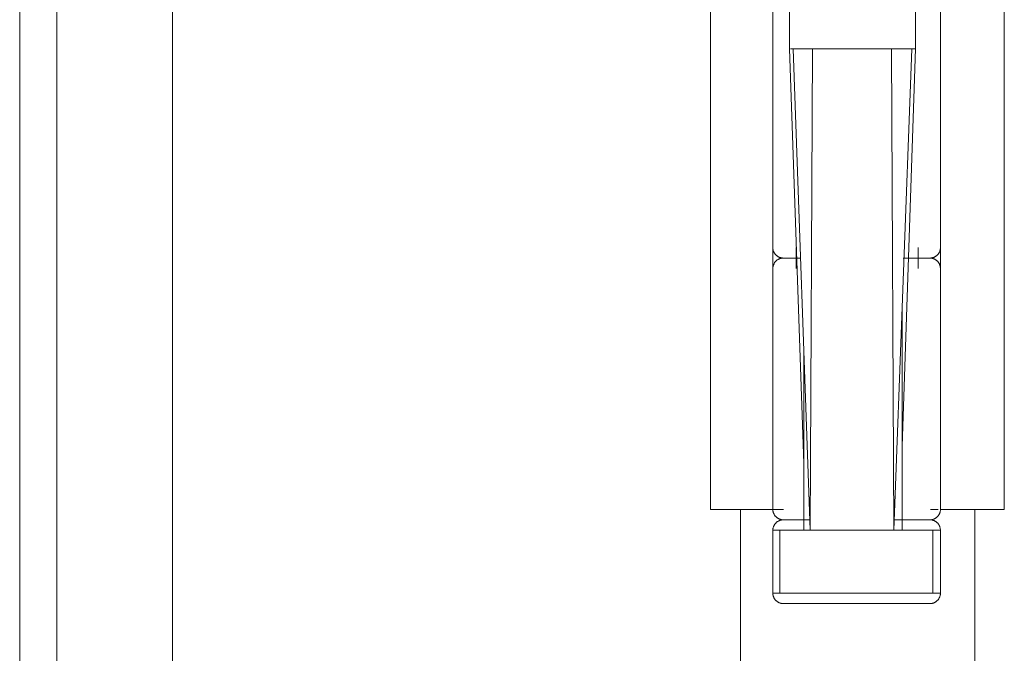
# Model space of a CAD drawing. Header units: inches. Extents: x 424 to 2043, y -237 to 445.
# Tile 711 of 965: x 853.9248 to 854.0188, y 229.8345 to 229.895. Entities that reach past the tile are written whole.
import ezdxf

# ---------------------------------------------------------------- set-up
doc = ezdxf.new("R2010")
doc.units = ezdxf.units.IN
doc.header["$MEASUREMENT"] = 0
doc.layers.add('A-DOOR', color=31, linetype='Continuous', lineweight=9)

# ---------------------------------------------------------------- blocks, each defined once
blk = doc.blocks.new('5-panel_Bi-fold_external_door_10806 - Type 1-V71-Section 1')
at = {"layer": 'A-DOOR'}
for p, q in [((-122.947155, 14.49991), (-122.947155, 16.338145)), ((-122.961756, 14.499911), (-122.961756, 16.262738)), ((-122.958211, 14.499911), (-122.958211, 16.262738)), ((-122.895798, 14.751), (-122.895798, 14.849)), ((-122.889842, 14.751), (-122.889842, 14.849)), ((-122.87385, 14.849), (-122.87385, 14.751)), ((-122.867744, 14.849), (-122.867744, 14.751)), ((-122.888239, 14.805), (-122.888239, 14.795)), ((-122.876227, 14.795), (-122.876227, 14.805)), ((-122.889845, 14.799), (-122.889845, 14.776)), ((-122.873845, 14.776), (-122.873845, 14.799)), ((-122.886898, 14.755366), (-122.888239, 14.795)), ((-122.888148, 14.795), (-122.887913, 14.795)), ((-122.887913, 14.795), (-122.888148, 14.795)), ((-122.887913, 14.795), (-122.886073, 14.795)), ((-122.887913, 14.795), (-122.886283, 14.749)), ((-122.886073, 14.795), (-122.887913, 14.795)), ((-122.886283, 14.749), (-122.886073, 14.795)), ((-122.886073, 14.795), (-122.878523, 14.795)), ((-122.878523, 14.795), (-122.886073, 14.795)), ((-122.878295, 14.749), (-122.878523, 14.795)), ((-122.878523, 14.795), (-122.876589, 14.795)), ((-122.876589, 14.795), (-122.878523, 14.795)), ((-122.878295, 14.749), (-122.876589, 14.795)), ((-122.876227, 14.795), (-122.877503, 14.757028)), ((-122.876589, 14.795), (-122.876302, 14.795)), ((-122.876302, 14.795), (-122.876589, 14.795)), ((-122.887622, 14.774), (-122.887622, 14.776)), ((-122.875971, 14.776), (-122.875971, 14.774)), ((-122.887876, 14.775), (-122.887938, 14.775)), ((-122.876934, 14.775), (-122.876912, 14.775)), ((-122.889845, 14.774), (-122.889845, 14.751)), ((-122.873845, 14.751), (-122.873845, 14.774)), ((-122.877503, 14.749), (-122.877503, 14.770357)), ((-122.886898, 14.749), (-122.886898, 14.766358)), ((-122.891563, 14.751), (-122.895798, 14.751)), ((-122.892942, 14.499909), (-122.892942, 14.751)), ((-122.889842, 14.751), (-122.891563, 14.751)), ((-122.88883, 14.751), (-122.889842, 14.751)), ((-122.87407, 14.751), (-122.874792, 14.751)), ((-122.872054, 14.751), (-122.87385, 14.751)), ((-122.867744, 14.751), (-122.872054, 14.751)), ((-122.87055, 14.751), (-122.87055, 14.499909)), ((-122.886637, 14.75), (-122.886658, 14.75)), ((-122.87788, 14.75), (-122.877866, 14.75)), ((-122.889853, 14.749), (-122.889853, 14.743)), ((-122.889853, 14.749), (-122.889168, 14.749)), ((-122.889168, 14.743), (-122.889168, 14.749)), ((-122.889168, 14.749), (-122.886283, 14.749)), ((-122.886283, 14.749), (-122.886898, 14.749)), ((-122.878295, 14.749), (-122.886283, 14.749)), ((-122.886283, 14.749), (-122.878295, 14.749)), ((-122.877503, 14.749), (-122.878295, 14.749)), ((-122.878295, 14.749), (-122.874581, 14.749)), ((-122.874581, 14.749), (-122.873837, 14.749)), ((-122.874581, 14.749), (-122.874581, 14.743)), ((-122.873837, 14.743), (-122.873837, 14.749)), ((-122.889168, 14.743), (-122.889853, 14.743)), ((-122.886283, 14.743), (-122.889168, 14.743)), ((-122.878295, 14.743), (-122.886283, 14.743)), ((-122.874581, 14.743), (-122.878295, 14.743)), ((-122.873837, 14.743), (-122.874581, 14.743))]:
    blk.add_line(p, q, dxfattribs=at)
at = {"layer": 'A-DOOR', "flags": 128}
for points in [[(-122.888845, 14.775), (-122.888885, 14.775001), (-122.888925, 14.775003), (-122.888965, 14.775007), (-122.889005, 14.775013), (-122.889044, 14.77502), (-122.889083, 14.775029), (-122.889122, 14.775039), (-122.88916, 14.775051), (-122.889197, 14.775064), (-122.889235, 14.775079), (-122.889271, 14.775095), (-122.889307, 14.775113), (-122.889342, 14.775132), (-122.889376, 14.775153), (-122.88941, 14.775175), (-122.889442, 14.775198), (-122.889474, 14.775222), (-122.889505, 14.775248), (-122.889534, 14.775275), (-122.889563, 14.775303), (-122.88959, 14.775333), (-122.889616, 14.775363), (-122.889641, 14.775394), (-122.889664, 14.775426), (-122.889687, 14.77546), (-122.889708, 14.775494), (-122.889727, 14.775529), (-122.889745, 14.775564), (-122.889762, 14.775601), (-122.889777, 14.775638), (-122.889791, 14.775675), (-122.889803, 14.775713), (-122.889814, 14.775752), (-122.889823, 14.775791), (-122.889831, 14.77583), (-122.889837, 14.77587), (-122.889841, 14.775909), (-122.889844, 14.775949), (-122.889845, 14.775989), (-122.889845, 14.776)], [(-122.873845, 14.776), (-122.873846, 14.77596), (-122.873848, 14.77592), (-122.873852, 14.77588), (-122.873858, 14.775841), (-122.873865, 14.775801), (-122.873874, 14.775762), (-122.873884, 14.775724), (-122.873896, 14.775685), (-122.873909, 14.775648), (-122.873924, 14.775611), (-122.87394, 14.775574), (-122.873958, 14.775538), (-122.873977, 14.775503), (-122.873998, 14.775469), (-122.87402, 14.775435), (-122.874043, 14.775403), (-122.874068, 14.775371), (-122.874093, 14.775341), (-122.87412, 14.775311), (-122.874149, 14.775283), (-122.874178, 14.775255), (-122.874208, 14.775229), (-122.874239, 14.775204), (-122.874272, 14.775181), (-122.874305, 14.775159), (-122.874339, 14.775138), (-122.874374, 14.775118), (-122.87441, 14.7751), (-122.874446, 14.775083), (-122.874483, 14.775068), (-122.87452, 14.775054), (-122.874559, 14.775042), (-122.874597, 14.775031), (-122.874636, 14.775022), (-122.874675, 14.775015), (-122.874715, 14.775009), (-122.874755, 14.775004), (-122.874794, 14.775001), (-122.874834, 14.775), (-122.874845, 14.775)], [(-122.889845, 14.774), (-122.889844, 14.77404), (-122.889842, 14.77408), (-122.889838, 14.77412), (-122.889832, 14.774159), (-122.889825, 14.774199), (-122.889817, 14.774238), (-122.889806, 14.774276), (-122.889794, 14.774315), (-122.889781, 14.774352), (-122.889766, 14.774389), (-122.88975, 14.774426), (-122.889732, 14.774462), (-122.889713, 14.774497), (-122.889692, 14.774531), (-122.889671, 14.774565), (-122.889647, 14.774597), (-122.889623, 14.774629), (-122.889597, 14.774659), (-122.88957, 14.774689), (-122.889542, 14.774717), (-122.889513, 14.774745), (-122.889482, 14.774771), (-122.889451, 14.774796), (-122.889419, 14.774819), (-122.889386, 14.774841), (-122.889351, 14.774862), (-122.889317, 14.774882), (-122.889281, 14.7749), (-122.889245, 14.774917), (-122.889208, 14.774932), (-122.88917, 14.774946), (-122.889132, 14.774958), (-122.889093, 14.774969), (-122.889054, 14.774978), (-122.889015, 14.774985), (-122.888976, 14.774991), (-122.888936, 14.774996), (-122.888896, 14.774999), (-122.888856, 14.775), (-122.888845, 14.775)], [(-122.888845, 14.775), (-122.88884, 14.775), (-122.888823, 14.775), (-122.888795, 14.775), (-122.888756, 14.775), (-122.888706, 14.775), (-122.888645, 14.775), (-122.888573, 14.775), (-122.88849, 14.775), (-122.888396, 14.775), (-122.888293, 14.775), (-122.888178, 14.775), (-122.888054, 14.775), (-122.88792, 14.775), (-122.887776, 14.775), (-122.887623, 14.775), (-122.88746, 14.775), (-122.887288, 14.775)], [(-122.887279, 14.775), (-122.887452, 14.775), (-122.887615, 14.775), (-122.887769, 14.775), (-122.887913, 14.775), (-122.888048, 14.775), (-122.888173, 14.775), (-122.888287, 14.775), (-122.888392, 14.775), (-122.888485, 14.775), (-122.888569, 14.775), (-122.888641, 14.775), (-122.888703, 14.775), (-122.888754, 14.775), (-122.888793, 14.775), (-122.888822, 14.775), (-122.888839, 14.775), (-122.888845, 14.775)], [(-122.888845, 14.775), (-122.88884, 14.775), (-122.888823, 14.775), (-122.888795, 14.775), (-122.888756, 14.775), (-122.888706, 14.775), (-122.888645, 14.775), (-122.888573, 14.775), (-122.88849, 14.775), (-122.888396, 14.775), (-122.888293, 14.775), (-122.888178, 14.775), (-122.888054, 14.775), (-122.88792, 14.775), (-122.887776, 14.775), (-122.887623, 14.775), (-122.88746, 14.775), (-122.887288, 14.775)], [(-122.887201, 14.775), (-122.887377, 14.775), (-122.887544, 14.775), (-122.887702, 14.775), (-122.887851, 14.775), (-122.88799, 14.775), (-122.888119, 14.775), (-122.888238, 14.775), (-122.888347, 14.775), (-122.888445, 14.775), (-122.888533, 14.775), (-122.888611, 14.775), (-122.888677, 14.775), (-122.888733, 14.775), (-122.888777, 14.775), (-122.888811, 14.775), (-122.888833, 14.775), (-122.888844, 14.775)], [(-122.877396, 14.775), (-122.877183, 14.775), (-122.876978, 14.775), (-122.876781, 14.775), (-122.876592, 14.775), (-122.876411, 14.775), (-122.876239, 14.775), (-122.876076, 14.775), (-122.875922, 14.775), (-122.875777, 14.775), (-122.875643, 14.775), (-122.875518, 14.775), (-122.875403, 14.775), (-122.875299, 14.775), (-122.875205, 14.775), (-122.875122, 14.775), (-122.875049, 14.775), (-122.874988, 14.775), (-122.874937, 14.775), (-122.874897, 14.775), (-122.874869, 14.775), (-122.874851, 14.775), (-122.874845, 14.775)], [(-122.874845, 14.775), (-122.874851, 14.775), (-122.874868, 14.775), (-122.874896, 14.775), (-122.874935, 14.775), (-122.874985, 14.775), (-122.875046, 14.775), (-122.875118, 14.775), (-122.875201, 14.775), (-122.875294, 14.775), (-122.875398, 14.775), (-122.875512, 14.775), (-122.875636, 14.775), (-122.87577, 14.775), (-122.875914, 14.775), (-122.876068, 14.775), (-122.876231, 14.775), (-122.876402, 14.775), (-122.876583, 14.775), (-122.876771, 14.775), (-122.876968, 14.775), (-122.877173, 14.775), (-122.877385, 14.775)], [(-122.874845, 14.775), (-122.874851, 14.775), (-122.874868, 14.775), (-122.874896, 14.775), (-122.874935, 14.775), (-122.874985, 14.775), (-122.875046, 14.775), (-122.875118, 14.775), (-122.875201, 14.775), (-122.875294, 14.775), (-122.875398, 14.775), (-122.875512, 14.775), (-122.875636, 14.775), (-122.87577, 14.775), (-122.875914, 14.775), (-122.876068, 14.775), (-122.876231, 14.775), (-122.876402, 14.775), (-122.876583, 14.775), (-122.876771, 14.775), (-122.876968, 14.775), (-122.877173, 14.775), (-122.877385, 14.775)], [(-122.877276, 14.775), (-122.877068, 14.775), (-122.876867, 14.775), (-122.876674, 14.775), (-122.87649, 14.775), (-122.876314, 14.775), (-122.876146, 14.775), (-122.875988, 14.775), (-122.87584, 14.775), (-122.875701, 14.775), (-122.875572, 14.775), (-122.875452, 14.775), (-122.875344, 14.775), (-122.875245, 14.775), (-122.875157, 14.775), (-122.87508, 14.775), (-122.875013, 14.775), (-122.874958, 14.775), (-122.874913, 14.775), (-122.87488, 14.775), (-122.874858, 14.775), (-122.874847, 14.775)], [(-122.874845, 14.775), (-122.874805, 14.774999), (-122.874765, 14.774997), (-122.874726, 14.774993), (-122.874686, 14.774987), (-122.874647, 14.77498), (-122.874608, 14.774971), (-122.874569, 14.774961), (-122.874531, 14.774949), (-122.874493, 14.774936), (-122.874456, 14.774921), (-122.874419, 14.774905), (-122.874383, 14.774887), (-122.874348, 14.774868), (-122.874314, 14.774847), (-122.874281, 14.774825), (-122.874248, 14.774802), (-122.874216, 14.774778), (-122.874186, 14.774752), (-122.874156, 14.774725), (-122.874128, 14.774697), (-122.874101, 14.774667), (-122.874074, 14.774637), (-122.87405, 14.774606), (-122.874026, 14.774574), (-122.874004, 14.77454), (-122.873983, 14.774506), (-122.873963, 14.774471), (-122.873945, 14.774436), (-122.873928, 14.774399), (-122.873913, 14.774362), (-122.873899, 14.774325), (-122.873887, 14.774287), (-122.873877, 14.774248), (-122.873867, 14.774209), (-122.87386, 14.77417), (-122.873854, 14.77413), (-122.873849, 14.774091), (-122.873847, 14.774051), (-122.873845, 14.774011), (-122.873845, 14.774)], [(-122.888845, 14.75), (-122.888885, 14.750001), (-122.888925, 14.750003), (-122.888965, 14.750007), (-122.889005, 14.750013), (-122.889044, 14.75002), (-122.889083, 14.750029), (-122.889122, 14.750039), (-122.88916, 14.750051), (-122.889197, 14.750064), (-122.889235, 14.750079), (-122.889271, 14.750095), (-122.889307, 14.750113), (-122.889342, 14.750132), (-122.889376, 14.750153), (-122.88941, 14.750175), (-122.889442, 14.750198), (-122.889474, 14.750222), (-122.889505, 14.750248), (-122.889534, 14.750275), (-122.889563, 14.750303), (-122.88959, 14.750333), (-122.889616, 14.750363), (-122.889641, 14.750394), (-122.889664, 14.750426), (-122.889687, 14.75046), (-122.889708, 14.750494), (-122.889727, 14.750529), (-122.889745, 14.750564), (-122.889762, 14.750601), (-122.889777, 14.750638), (-122.889791, 14.750675), (-122.889803, 14.750713), (-122.889814, 14.750752), (-122.889823, 14.750791), (-122.889831, 14.75083), (-122.889837, 14.75087), (-122.889841, 14.750909), (-122.889844, 14.750949), (-122.889845, 14.750989), (-122.889845, 14.751)], [(-122.873845, 14.751), (-122.873846, 14.75096), (-122.873848, 14.75092), (-122.873852, 14.75088), (-122.873858, 14.750841), (-122.873865, 14.750801), (-122.873874, 14.750762), (-122.873884, 14.750724), (-122.873896, 14.750685), (-122.873909, 14.750648), (-122.873924, 14.750611), (-122.87394, 14.750574), (-122.873958, 14.750538), (-122.873977, 14.750503), (-122.873998, 14.750469), (-122.87402, 14.750435), (-122.874043, 14.750403), (-122.874068, 14.750371), (-122.874093, 14.750341), (-122.87412, 14.750311), (-122.874149, 14.750283), (-122.874178, 14.750255), (-122.874208, 14.750229), (-122.874239, 14.750204), (-122.874272, 14.750181), (-122.874305, 14.750159), (-122.874339, 14.750138), (-122.874374, 14.750118), (-122.87441, 14.7501), (-122.874446, 14.750083), (-122.874483, 14.750068), (-122.87452, 14.750054), (-122.874559, 14.750042), (-122.874597, 14.750031), (-122.874636, 14.750022), (-122.874675, 14.750015), (-122.874715, 14.750009), (-122.874755, 14.750004), (-122.874794, 14.750001), (-122.874834, 14.75), (-122.874845, 14.75)], [(-122.889845, 14.749), (-122.889844, 14.74904), (-122.889842, 14.74908), (-122.889838, 14.74912), (-122.889832, 14.749159), (-122.889825, 14.749199), (-122.889817, 14.749238), (-122.889806, 14.749276), (-122.889794, 14.749315), (-122.889781, 14.749352), (-122.889766, 14.749389), (-122.88975, 14.749426), (-122.889732, 14.749462), (-122.889713, 14.749497), (-122.889692, 14.749531), (-122.889671, 14.749565), (-122.889647, 14.749597), (-122.889623, 14.749629), (-122.889597, 14.749659), (-122.88957, 14.749689), (-122.889542, 14.749717), (-122.889513, 14.749745), (-122.889482, 14.749771), (-122.889451, 14.749796), (-122.889419, 14.749819), (-122.889386, 14.749841), (-122.889351, 14.749862), (-122.889317, 14.749882), (-122.889281, 14.7499), (-122.889245, 14.749917), (-122.889208, 14.749932), (-122.88917, 14.749946), (-122.889132, 14.749958), (-122.889093, 14.749969), (-122.889054, 14.749978), (-122.889015, 14.749985), (-122.888976, 14.749991), (-122.888936, 14.749996), (-122.888896, 14.749999), (-122.888856, 14.75), (-122.888845, 14.75)], [(-122.888845, 14.75), (-122.88884, 14.75), (-122.888823, 14.75), (-122.888795, 14.75), (-122.888756, 14.75), (-122.888706, 14.75), (-122.888645, 14.75), (-122.888573, 14.75), (-122.88849, 14.75), (-122.888396, 14.75), (-122.888293, 14.75), (-122.888178, 14.75), (-122.888054, 14.75), (-122.88792, 14.75), (-122.887776, 14.75), (-122.887623, 14.75), (-122.88746, 14.75), (-122.887288, 14.75), (-122.887108, 14.75), (-122.886919, 14.75), (-122.886722, 14.75), (-122.886517, 14.75), (-122.886305, 14.75)], [(-122.886295, 14.75), (-122.886507, 14.75), (-122.886712, 14.75), (-122.88691, 14.75), (-122.887099, 14.75), (-122.887279, 14.75), (-122.887452, 14.75), (-122.887615, 14.75), (-122.887769, 14.75), (-122.887913, 14.75), (-122.888048, 14.75), (-122.888173, 14.75), (-122.888287, 14.75), (-122.888392, 14.75), (-122.888485, 14.75), (-122.888569, 14.75), (-122.888641, 14.75), (-122.888703, 14.75), (-122.888754, 14.75), (-122.888793, 14.75), (-122.888822, 14.75), (-122.888839, 14.75), (-122.888845, 14.75)], [(-122.888845, 14.75), (-122.88884, 14.75), (-122.888823, 14.75), (-122.888795, 14.75), (-122.888756, 14.75), (-122.888706, 14.75), (-122.888645, 14.75), (-122.888573, 14.75), (-122.88849, 14.75), (-122.888396, 14.75), (-122.888293, 14.75), (-122.888178, 14.75), (-122.888054, 14.75), (-122.88792, 14.75), (-122.887776, 14.75), (-122.887623, 14.75), (-122.88746, 14.75), (-122.887288, 14.75), (-122.887108, 14.75), (-122.886919, 14.75), (-122.886722, 14.75), (-122.886517, 14.75), (-122.886305, 14.75)], [(-122.886414, 14.75), (-122.886623, 14.75), (-122.886824, 14.75), (-122.887016, 14.75), (-122.887201, 14.75), (-122.887377, 14.75), (-122.887544, 14.75), (-122.887702, 14.75), (-122.887851, 14.75), (-122.88799, 14.75), (-122.888119, 14.75), (-122.888238, 14.75), (-122.888347, 14.75), (-122.888445, 14.75), (-122.888533, 14.75), (-122.888611, 14.75), (-122.888677, 14.75), (-122.888733, 14.75), (-122.888777, 14.75), (-122.888811, 14.75), (-122.888833, 14.75), (-122.888844, 14.75)], [(-122.878314, 14.75), (-122.878075, 14.75), (-122.877842, 14.75), (-122.877616, 14.75), (-122.877396, 14.75), (-122.877183, 14.75), (-122.876978, 14.75), (-122.876781, 14.75), (-122.876592, 14.75), (-122.876411, 14.75), (-122.876239, 14.75), (-122.876076, 14.75), (-122.875922, 14.75), (-122.875777, 14.75), (-122.875643, 14.75), (-122.875518, 14.75), (-122.875403, 14.75), (-122.875299, 14.75), (-122.875205, 14.75), (-122.875122, 14.75), (-122.875049, 14.75), (-122.874988, 14.75), (-122.874937, 14.75), (-122.874897, 14.75), (-122.874869, 14.75), (-122.874851, 14.75), (-122.874845, 14.75)], [(-122.874845, 14.75), (-122.874851, 14.75), (-122.874868, 14.75), (-122.874896, 14.75), (-122.874935, 14.75), (-122.874985, 14.75), (-122.875046, 14.75), (-122.875118, 14.75), (-122.875201, 14.75), (-122.875294, 14.75), (-122.875398, 14.75), (-122.875512, 14.75), (-122.875636, 14.75), (-122.87577, 14.75), (-122.875914, 14.75), (-122.876068, 14.75), (-122.876231, 14.75), (-122.876402, 14.75), (-122.876583, 14.75), (-122.876771, 14.75), (-122.876968, 14.75), (-122.877173, 14.75), (-122.877385, 14.75), (-122.877604, 14.75), (-122.877831, 14.75), (-122.878063, 14.75), (-122.878302, 14.75)], [(-122.874845, 14.75), (-122.874851, 14.75), (-122.874868, 14.75), (-122.874896, 14.75), (-122.874935, 14.75), (-122.874985, 14.75), (-122.875046, 14.75), (-122.875118, 14.75), (-122.875201, 14.75), (-122.875294, 14.75), (-122.875398, 14.75), (-122.875512, 14.75), (-122.875636, 14.75), (-122.87577, 14.75), (-122.875914, 14.75), (-122.876068, 14.75), (-122.876231, 14.75), (-122.876402, 14.75), (-122.876583, 14.75), (-122.876771, 14.75), (-122.876968, 14.75), (-122.877173, 14.75), (-122.877385, 14.75), (-122.877604, 14.75), (-122.877831, 14.75), (-122.878063, 14.75), (-122.878302, 14.75)], [(-122.878179, 14.75), (-122.877944, 14.75), (-122.877715, 14.75), (-122.877492, 14.75), (-122.877276, 14.75), (-122.877068, 14.75), (-122.876867, 14.75), (-122.876674, 14.75), (-122.87649, 14.75), (-122.876314, 14.75), (-122.876146, 14.75), (-122.875988, 14.75), (-122.87584, 14.75), (-122.875701, 14.75), (-122.875572, 14.75), (-122.875452, 14.75), (-122.875344, 14.75), (-122.875245, 14.75), (-122.875157, 14.75), (-122.87508, 14.75), (-122.875013, 14.75), (-122.874958, 14.75), (-122.874913, 14.75), (-122.87488, 14.75), (-122.874858, 14.75), (-122.874847, 14.75)], [(-122.874845, 14.75), (-122.874805, 14.749999), (-122.874765, 14.749997), (-122.874726, 14.749993), (-122.874686, 14.749987), (-122.874647, 14.74998), (-122.874608, 14.749971), (-122.874569, 14.749961), (-122.874531, 14.749949), (-122.874493, 14.749936), (-122.874456, 14.749921), (-122.874419, 14.749905), (-122.874383, 14.749887), (-122.874348, 14.749868), (-122.874314, 14.749847), (-122.874281, 14.749825), (-122.874248, 14.749802), (-122.874216, 14.749778), (-122.874186, 14.749752), (-122.874156, 14.749725), (-122.874128, 14.749697), (-122.874101, 14.749667), (-122.874074, 14.749637), (-122.87405, 14.749606), (-122.874026, 14.749574), (-122.874004, 14.74954), (-122.873983, 14.749506), (-122.873963, 14.749471), (-122.873945, 14.749436), (-122.873928, 14.749399), (-122.873913, 14.749362), (-122.873899, 14.749325), (-122.873887, 14.749287), (-122.873877, 14.749248), (-122.873867, 14.749209), (-122.87386, 14.74917), (-122.873854, 14.74913), (-122.873849, 14.749091), (-122.873847, 14.749051), (-122.873845, 14.749011), (-122.873845, 14.749)], [(-122.888845, 14.742), (-122.888885, 14.742001), (-122.888925, 14.742003), (-122.888965, 14.742007), (-122.889005, 14.742013), (-122.889044, 14.74202), (-122.889083, 14.742029), (-122.889122, 14.742039), (-122.88916, 14.742051), (-122.889197, 14.742064), (-122.889235, 14.742079), (-122.889271, 14.742095), (-122.889307, 14.742113), (-122.889342, 14.742132), (-122.889376, 14.742153), (-122.88941, 14.742175), (-122.889442, 14.742198), (-122.889474, 14.742222), (-122.889505, 14.742248), (-122.889534, 14.742275), (-122.889563, 14.742303), (-122.88959, 14.742333), (-122.889616, 14.742363), (-122.889641, 14.742394), (-122.889664, 14.742426), (-122.889687, 14.74246), (-122.889708, 14.742494), (-122.889727, 14.742529), (-122.889745, 14.742564), (-122.889762, 14.742601), (-122.889777, 14.742638), (-122.889791, 14.742675), (-122.889803, 14.742713), (-122.889814, 14.742752), (-122.889823, 14.742791), (-122.889831, 14.74283), (-122.889837, 14.74287), (-122.889841, 14.742909), (-122.889844, 14.742949), (-122.889845, 14.742989), (-122.889845, 14.743)], [(-122.873845, 14.743), (-122.873846, 14.74296), (-122.873848, 14.74292), (-122.873852, 14.74288), (-122.873858, 14.742841), (-122.873865, 14.742801), (-122.873874, 14.742762), (-122.873884, 14.742724), (-122.873896, 14.742685), (-122.873909, 14.742648), (-122.873924, 14.742611), (-122.87394, 14.742574), (-122.873958, 14.742538), (-122.873977, 14.742503), (-122.873998, 14.742469), (-122.87402, 14.742435), (-122.874043, 14.742403), (-122.874068, 14.742371), (-122.874093, 14.742341), (-122.87412, 14.742311), (-122.874149, 14.742283), (-122.874178, 14.742255), (-122.874208, 14.742229), (-122.874239, 14.742204), (-122.874272, 14.742181), (-122.874305, 14.742159), (-122.874339, 14.742138), (-122.874374, 14.742118), (-122.87441, 14.7421), (-122.874446, 14.742083), (-122.874483, 14.742068), (-122.87452, 14.742054), (-122.874559, 14.742042), (-122.874597, 14.742031), (-122.874636, 14.742022), (-122.874675, 14.742015), (-122.874715, 14.742009), (-122.874755, 14.742004), (-122.874794, 14.742001), (-122.874834, 14.742), (-122.874845, 14.742)], [(-122.888845, 14.742), (-122.88884, 14.742), (-122.888823, 14.742), (-122.888795, 14.742), (-122.888756, 14.742), (-122.888706, 14.742), (-122.888645, 14.742), (-122.888573, 14.742), (-122.88849, 14.742), (-122.888396, 14.742), (-122.888293, 14.742), (-122.888178, 14.742), (-122.888054, 14.742), (-122.88792, 14.742), (-122.887776, 14.742), (-122.887623, 14.742), (-122.88746, 14.742), (-122.887288, 14.742), (-122.887108, 14.742), (-122.886919, 14.742), (-122.886722, 14.742), (-122.886517, 14.742), (-122.886305, 14.742), (-122.886086, 14.742), (-122.88586, 14.742), (-122.885627, 14.742), (-122.885389, 14.742), (-122.885145, 14.742), (-122.884895, 14.742), (-122.884641, 14.742), (-122.884382, 14.742), (-122.884119, 14.742), (-122.883852, 14.742), (-122.883582, 14.742), (-122.88331, 14.742), (-122.883035, 14.742), (-122.882758, 14.742), (-122.88248, 14.742), (-122.882201, 14.742), (-122.881921, 14.742), (-122.881907, 14.742)], [(-122.881784, 14.742), (-122.882063, 14.742), (-122.882343, 14.742), (-122.882622, 14.742), (-122.882899, 14.742), (-122.883175, 14.742), (-122.883449, 14.742), (-122.88372, 14.742), (-122.883989, 14.742), (-122.884253, 14.742), (-122.884514, 14.742), (-122.884771, 14.742), (-122.885023, 14.742), (-122.88527, 14.742), (-122.885511, 14.742), (-122.885747, 14.742), (-122.885976, 14.742), (-122.886199, 14.742), (-122.886414, 14.742), (-122.886623, 14.742), (-122.886824, 14.742), (-122.887016, 14.742), (-122.887201, 14.742), (-122.887377, 14.742), (-122.887544, 14.742), (-122.887702, 14.742), (-122.887851, 14.742), (-122.88799, 14.742), (-122.888119, 14.742), (-122.888238, 14.742), (-122.888347, 14.742), (-122.888445, 14.742), (-122.888533, 14.742), (-122.888611, 14.742), (-122.888677, 14.742), (-122.888733, 14.742), (-122.888777, 14.742), (-122.888811, 14.742), (-122.888833, 14.742), (-122.888844, 14.742)], [(-122.881907, 14.742), (-122.881627, 14.742), (-122.881347, 14.742), (-122.881069, 14.742), (-122.880791, 14.742), (-122.880515, 14.742), (-122.880241, 14.742), (-122.87997, 14.742), (-122.879702, 14.742), (-122.879437, 14.742), (-122.879176, 14.742), (-122.87892, 14.742), (-122.878668, 14.742), (-122.878421, 14.742), (-122.878179, 14.742), (-122.877944, 14.742), (-122.877715, 14.742), (-122.877492, 14.742), (-122.877276, 14.742), (-122.877068, 14.742), (-122.876867, 14.742), (-122.876674, 14.742), (-122.87649, 14.742), (-122.876314, 14.742), (-122.876146, 14.742), (-122.875988, 14.742), (-122.87584, 14.742), (-122.875701, 14.742), (-122.875572, 14.742), (-122.875452, 14.742), (-122.875344, 14.742), (-122.875245, 14.742), (-122.875157, 14.742), (-122.87508, 14.742), (-122.875013, 14.742), (-122.874958, 14.742), (-122.874913, 14.742), (-122.87488, 14.742), (-122.874858, 14.742), (-122.874847, 14.742)], [(-122.874845, 14.742), (-122.874851, 14.742), (-122.874868, 14.742), (-122.874896, 14.742), (-122.874935, 14.742), (-122.874985, 14.742), (-122.875046, 14.742), (-122.875118, 14.742), (-122.875201, 14.742), (-122.875294, 14.742), (-122.875398, 14.742), (-122.875512, 14.742), (-122.875636, 14.742), (-122.87577, 14.742), (-122.875914, 14.742), (-122.876068, 14.742), (-122.876231, 14.742), (-122.876402, 14.742), (-122.876583, 14.742), (-122.876771, 14.742), (-122.876968, 14.742), (-122.877173, 14.742), (-122.877385, 14.742), (-122.877604, 14.742), (-122.877831, 14.742), (-122.878063, 14.742), (-122.878302, 14.742), (-122.878546, 14.742), (-122.878795, 14.742), (-122.87905, 14.742), (-122.879309, 14.742), (-122.879572, 14.742), (-122.879838, 14.742), (-122.880108, 14.742), (-122.880381, 14.742), (-122.880655, 14.742), (-122.880932, 14.742), (-122.881211, 14.742), (-122.88149, 14.742), (-122.88177, 14.742), (-122.881784, 14.742)]]:
    blk.add_lwpolyline(points, dxfattribs=at)

msp = doc.modelspace()

# ---------------------------------------------------------------- block references
at = {"layer": 'A-DOOR'}
msp.add_blockref('5-panel_Bi-fold_external_door_10806 - Type 1-V71-Section 1', (976.886544, 215.097212), dxfattribs=at)

doc.saveas('drawing.dxf')
